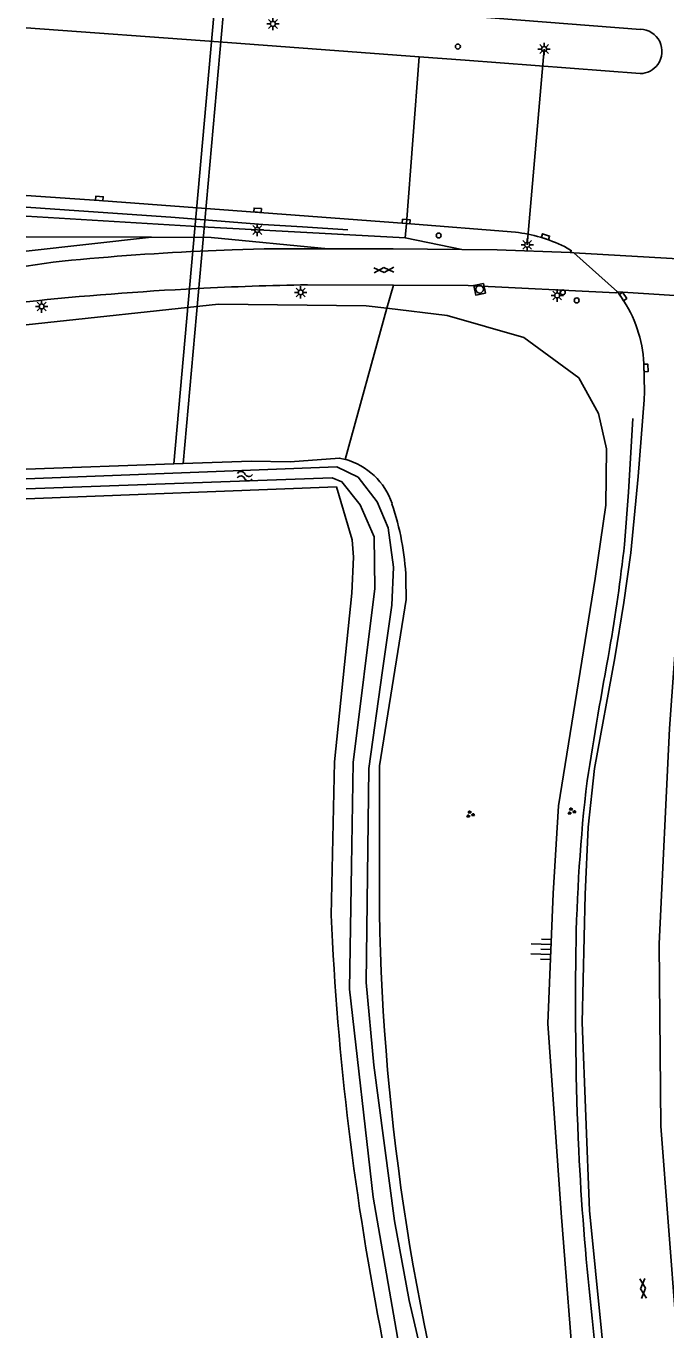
# Model space of a CAD drawing. Extents: x 133000 to 136000, y 400500 to 403500.
# Drawn here: x 133000 to 133064.5, y 400924.3 to 401055.6 of the extents above; entities that cross this region are included whole.
import ezdxf

# ---------------------------------------------------------------- set-up
doc = ezdxf.new("R2010")
doc.units = 0
for name, color, linetype in [('gg-knt-BGT kruinlijn', 7, 'Continuous'), ('gg-knt-bovenkant onderkant talud', 7, 'Continuous'), ('gg-knt-verharding', 7, 'Continuous'), ('gg-knt-verharding nz', 7, 'Continuous'), ('gg-kntw-bovenkant insteek waterloop', 7, 'Continuous'), ('gg-kntw-waterlijn', 7, 'Continuous'), ('gg-kwrk-duiker nz vlak', 7, 'Continuous'), ('gt-grn-groengrens', 7, 'Continuous'), ('gt-grn-weggrens', 7, 'Continuous'), ('gt-knt-geleideconstructie', 7, 'Continuous'), ('gt-knt-lijn portaal', 7, 'Continuous'), ('gt-symb-drukknoppaal', 7, 'Continuous'), ('gt-symb-gesloten verharding', 7, 'Continuous'), ('gt-symb-groenvak', 7, 'Continuous'), ('gt-symb-kolk', 7, 'Continuous'), ('gt-symb-lichtmast', 7, 'Continuous'), ('gt-symb-rioolschacht', 7, 'Continuous'), ('gt-symb-talud symbool', 7, 'Continuous'), ('gt-symb-verkeersregelinstallatiepaal', 7, 'Continuous'), ('gt-symb-watersymbool', 7, 'Continuous')]:
    doc.layers.add(name, color=color, linetype=linetype)

# ---------------------------------------------------------------- blocks, each defined once
blk = doc.blocks.new('gt0-VIPAAL')
at = {"layer": 'gt-symb-verkeersregelinstallatiepaal'}
blk.add_circle((0, 0), 0.25, dxfattribs=at)
blk = doc.blocks.new('gt0-KOLK')
at = {"layer": 'gt-symb-kolk'}
blk.add_lwpolyline([(0, 0), (0.38, 0), (0.38, 0.4), (-0.37, 0.4), (-0.37, 0), (0, 0)], dxfattribs=at)
blk = doc.blocks.new('gt0-LMAST')
at = {"layer": 'gt-symb-lichtmast'}
for p, q in [((-0.18, 0.17), (-0.45, 0.44)), ((-0.01, 0.25), (-0.01, 0.62)), ((0.17, 0.17), (0.44, 0.44)), ((-0.26, 0), (-0.63, 0)), ((-0.18, -0.18), (-0.45, -0.45)), ((-0.01, -0.25), (-0.01, -0.63)), ((0.44, -0.45), (0.17, -0.18)), ((0.24, 0), (0.62, 0))]:
    blk.add_line(p, q, dxfattribs=at)
blk.add_circle((-0.01, 0), 0.25, dxfattribs=at)
blk = doc.blocks.new('gt0-DPAAL')
at = {"layer": 'gt-symb-drukknoppaal'}
blk.add_circle((0, 0), 0.25, dxfattribs=at)
blk = doc.blocks.new('gt0-RS')
at = {"layer": 'gt-symb-rioolschacht'}
blk.add_lwpolyline([(-0.5, -0.5), (0.5, -0.5), (0.5, 0.5), (-0.5, 0.5)], close=True, dxfattribs=at)
blk.add_circle((0, 0), 0.375, dxfattribs=at)
blk = doc.blocks.new('gt0-GESVH1')
at = {"layer": 'gt-symb-gesloten verharding'}
for p, q in [((-0.99, -0.26), (0.01, 0.24)), ((0.01, -0.26), (-0.99, 0.24)), ((0.01, 0.24), (1.01, -0.26)), ((1.01, 0.24), (0.01, -0.26))]:
    blk.add_line(p, q, dxfattribs=at)
blk = doc.blocks.new('gt0-TALUD_1')
at = {"layer": 'gt-symb-talud symbool'}
for p, q in [((-1, -1), (-1, 0)), ((0.5, -2), (0.5, 0)), ((-0.5, -2), (-0.5, 0)), ((0, -1), (0, 0)), ((1, -1), (1, 0))]:
    blk.add_line(p, q, dxfattribs=at)
blk = doc.blocks.new('gt0-GRVAK')
at = {"layer": 'gt-symb-groenvak'}
for p, q in [((-0.11, 0.19), (-0.23, 0.24)), ((-0.18, 0.15), (0.09, 0.15)), ((-0.09, 0.21), (-0.16, 0.32)), ((-0.05, 0.21), (-0.05, 0.39)), ((0, 0.21), (0.06, 0.32)), ((0.01, 0.19), (0.13, 0.24)), ((0.26, -0.05), (0.2, 0.06)), ((0.3, -0.05), (0.3, 0.13)), ((0.35, -0.05), (0.41, 0.06)), ((-0.25, -0.23), (-0.36, -0.18)), ((-0.32, -0.26), (-0.05, -0.26)), ((-0.23, -0.21), (-0.29, -0.1)), ((-0.18, -0.2), (-0.18, -0.02)), ((-0.14, -0.21), (-0.07, -0.1)), ((-0.12, -0.23), (0, -0.18)), ((0.24, -0.07), (0.12, -0.02)), ((0.17, -0.11), (0.44, -0.11)), ((0.37, -0.07), (0.49, -0.02))]:
    blk.add_line(p, q, dxfattribs=at)
blk = doc.blocks.new('gt0-WA')
at = {"layer": 'gt-symb-watersymbool'}
for centre, start, end in [((-0.32, 0.02), 28.0725, 151.9275), ((0.43, 0.42), 208.0725, 331.9275), ((-0.32, -0.43), 28.0725, 151.9275), ((0.43, -0.03), 208.0725, 331.9275)]:
    blk.add_arc(centre, 0.425, start, end, dxfattribs=at)

msp = doc.modelspace()

# ---------------------------------------------------------------- linework, layer by layer
at = {"layer": 'gg-knt-BGT kruinlijn'}
msp.add_line((133038.2, 401034.32), (133043.89, 401033.14), dxfattribs=at)
for points in [[(133000, 401036.47), (133017.74, 401035.41), (133038.2, 401034.32)], [(133000, 401025.54), (133019.37, 401027.62), (133034.27, 401027.46), (133036.33, 401027.21)], [(133068.45, 400832.58), (133067.25, 400843.09), (133064.75, 400861.4), (133055.35, 400917.69), (133053.92, 400936.11), (133052.57, 400955.18), (133053.1, 400968.27), (133053.64, 400977.09), (133057.32, 401000), (133058.39, 401007.37), (133058.48, 401013.05), (133057.65, 401016.61), (133055.68, 401020.21), (133050.13, 401024.27), (133042.41, 401026.47), (133036.33, 401027.21)]]:
    msp.add_lwpolyline(points, dxfattribs=at)
at = {"layer": 'gg-knt-bovenkant onderkant talud'}
for p, q in [((133000, 401034.42), (133012.65, 401034.36)), ((133000, 401031.46), (133002.73, 401031.86)), ((133028.35, 401029.56), (133037, 401029.52)), ((133059.59, 401028.85), (133059.97, 401028.29)), ((133062.22, 401021.65), (133062.29, 401018.8))]:
    msp.add_line(p, q, dxfattribs=at)
for points in [[(133012.65, 401034.36), (133018.65, 401034.33), (133030.44, 401033.2)], [(133030.44, 401033.2), (133024, 401033.18), (133020.76, 401033.09), (133017.53, 401032.96)], [(133043.89, 401033.14), (133036.97, 401033.21), (133030.44, 401033.2)], [(133054.23, 401033.43), (133054.94, 401033.01), (133054.82, 401032.82)], [(133054.82, 401032.82), (133047.45, 401033.1), (133043.89, 401033.14)], [(133037, 401029.52), (133044.52, 401029.49), (133059.4, 401028.76), (133059.59, 401028.85)]]:
    msp.add_lwpolyline(points, dxfattribs=at)
for centre, radius, start, end in [((133029.99, 400765.42), 267.83, 92.668, 95.8427), ((133033.13, 400712), 317.6, 90.8619, 92.8757), ((133032.97, 400714.13), 315.46, 92.8675, 95.9998), ((133049.79, 401021.14), 12.44, 2.3483, 35.1001)]:
    msp.add_arc(centre, radius, start, end, dxfattribs=at)
at = {"layer": 'gg-knt-verharding'}
for p, q in [((133061.88, 401055.3), (133039.93, 401056.99)), ((133049.29, 401034.87), (133038.31, 401035.74))]:
    msp.add_line(p, q, dxfattribs=at)
for points in [[(133000, 401055.45), (133019.4, 401054.04), (133039.59, 401052.55)], [(133039.59, 401052.55), (133044.24, 401052.2), (133061.86, 401050.85)], [(133000, 401038.58), (133007.36, 401038.07), (133038.31, 401035.74)], [(133071.72, 400831.42), (133070.23, 400843.22), (133067.45, 400862.26), (133061.37, 400899.41), (133058.58, 400918.09), (133056.75, 400936.34), (133056.02, 400955.26), (133056.31, 400968.15), (133056.64, 400974.95), (133057.26, 400980.85), (133059.31, 400992.01), (133060.23, 400997.57), (133060.93, 401002.57), (133061.66, 401010.26), (133062.25, 401017.97), (133062.29, 401018.8)], [(133079.51, 400829.65), (133076.93, 400849.93), (133072.6, 400877.6), (133068.72, 400901.27), (133065.48, 400924.67), (133063.95, 400944.84), (133063.77, 400963.19), (133064.82, 400984.88), (133065.76, 400997.9), (133065.97, 401000)]]:
    msp.add_lwpolyline(points, dxfattribs=at)
for centre, radius, start, end in [((133061.83, 401053.08), 2.23, 323.8925, 88.7967), ((133061.83, 401053.08), 2.23, 270.8895, 323.8631), ((133047.57, 401019.83), 15.14, 63.9083, 83.4598)]:
    msp.add_arc(centre, radius, start, end, dxfattribs=at)
at = {"layer": 'gg-knt-verharding nz'}
for p, q in [((133054.82, 401032.82), (133055.17, 401032.8)), ((133055.17, 401032.8), (133059.59, 401028.85)), ((133055.17, 401032.8), (133068.34, 401032.03)), ((133059.59, 401028.85), (133068.08, 401028.32))]:
    msp.add_line(p, q, dxfattribs=at)
at = {"layer": 'gg-kntw-bovenkant insteek waterloop'}
for p, q in [((133000, 401011), (133014.87, 401011.53)), ((133014.87, 401011.53), (133015.83, 401011.56)), ((133036.87, 401007.55), (133036.86, 401007.5))]:
    msp.add_line(p, q, dxfattribs=at)
for points in [[(133015.83, 401011.56), (133022.67, 401011.8), (133026.61, 401011.74), (133031.59, 401012.12), (133032.15, 401011.99)], [(133000, 401008.02), (133031.27, 401009.22), (133032.86, 401003.87), (133032.97, 401002.14), (133032.82, 400998.53), (133031.07, 400981.51), (133030.73, 400966.08)], [(133035.59, 400966.36), (133035.62, 400981.12), (133038.29, 400997.88), (133038.27, 401000)]]:
    msp.add_lwpolyline(points, dxfattribs=at)
for centre, radius, start, end in [((133030.24, 401005.23), 7.03, 19.266, 74.1979), ((133011.45, 400998.86), 26.84, 2.4277, 18.7728), ((133263.91, 400970.29), 228.35, 180.988, 196.9529), ((133316.28, 400978.96), 285.84, 182.5827, 191.2377)]:
    msp.add_arc(centre, radius, start, end, dxfattribs=at)
at = {"layer": 'gg-kntw-waterlijn'}
for points in [[(133040.19, 400920.36), (133038.59, 400927.26), (133037.11, 400935.3), (133035.04, 400950.99), (133034.26, 400959.31), (133034.36, 400967.38), (133034.53, 400980.84), (133035.92, 400990.73), (133036.83, 400997.3), (133037.03, 401001.12), (133036.49, 401005.09), (133035.37, 401007.72), (133033.45, 401010.19), (133031.32, 401011.24), (133000, 401010.02)], [(133000, 401009.02), (133030.85, 401010.12), (133031.82, 401009.72), (133033.64, 401007.42), (133035.07, 401004.2), (133035.13, 400998.97), (133032.96, 400981.47), (133032.79, 400971.05), (133032.59, 400958.64), (133034.96, 400937.67), (133037.82, 400921.26)]]:
    msp.add_lwpolyline(points, dxfattribs=at)
at = {"layer": 'gg-kwrk-duiker nz vlak'}
for p, q in [((133014.87, 401011.53), (133022.82, 401100.33)), ((133023.77, 401100.29), (133015.83, 401011.56))]:
    msp.add_line(p, q, dxfattribs=at)
at = {"layer": 'gt-grn-groengrens'}
for p, q in [((133038.31, 401035.74), (133038.2, 401034.32)), ((133000, 401032.96), (133012.65, 401034.36)), ((133037, 401029.52), (133036.33, 401027.21)), ((133036.33, 401027.21), (133032.15, 401011.99))]:
    msp.add_line(p, q, dxfattribs=at)
at = {"layer": 'gt-grn-weggrens'}
msp.add_line((133039.59, 401052.55), (133038.31, 401035.74), dxfattribs=at)
at = {"layer": 'gt-knt-geleideconstructie'}
for points in [[(133000, 401037.39), (133005.3, 401037.03), (133014.59, 401036.39), (133023.85, 401035.66), (133027.84, 401035.41), (133032.4, 401035.12)], [(133061.12, 401016.09), (133060.68, 401008.7), (133060.27, 401003.4)]]:
    msp.add_lwpolyline(points, dxfattribs=at)
for centre, radius, start, end in [((132897.11, 401021.26), 164.14, 350.0304, 353.7534), ((133508.82, 400909.32), 457.73, 169.4862, 171.1668), ((133229.47, 400959.65), 174.11, 173.4195, 179.109), ((133404.1, 400957.37), 348.75, 179.1792, 182.4615), ((133334.32, 400956.22), 278.99, 182.8424, 186.1223), ((133516.57, 400974.05), 462.1, 185.9096, 187.8948)]:
    msp.add_arc(centre, radius, start, end, dxfattribs=at)
at = {"layer": 'gt-knt-lijn portaal'}
msp.add_line((133050.48, 401033.6), (133052.18, 401053.31), dxfattribs=at)

# ---------------------------------------------------------------- block references
at = {"layer": 'gt-symb-drukknoppaal'}
msp.add_blockref('gt0-DPAAL', (133054.06, 401028.81), dxfattribs=at)
at = {"layer": 'gt-symb-gesloten verharding'}
for p, rotation in [((133036.06, 401031.05), -177.5353366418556), ((133062.15, 400928.47), 94.35915162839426)]:
    msp.add_blockref('gt0-GESVH1', p, dxfattribs=dict(at, rotation=rotation))
at = {"layer": 'gt-symb-groenvak'}
for p in [(133054.94, 400976.54), (133044.73, 400976.24)]:
    msp.add_blockref('gt0-GRVAK', p, dxfattribs=at)
at = {"layer": 'gt-symb-kolk'}
for p, rotation in [((133007.36, 401038.07), -4.302011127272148), ((133023.3, 401036.88), -4.302011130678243), ((133038.27, 401035.75), -4.53052056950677), ((133052.26, 401034.22), -18.054552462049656), ((133059.97, 401028.29), -56.16697130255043), ((133062.24, 401021.2), -87.99346106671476)]:
    msp.add_blockref('gt0-KOLK', p, dxfattribs=dict(at, rotation=rotation))
at = {"layer": 'gt-symb-lichtmast'}
for p in [(133024.88, 401055.85), (133052.19, 401053.32), (133023.3, 401035.1), (133050.49, 401033.6), (133027.67, 401028.81), (133001.58, 401027.39), (133053.51, 401028.5)]:
    msp.add_blockref('gt0-LMAST', p, dxfattribs=at)
at = {"layer": 'gt-symb-rioolschacht', "rotation": -168.4092631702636}
msp.add_blockref('gt0-RS', (133045.69, 401029.12), dxfattribs=at)
at = {"layer": 'gt-symb-talud symbool', "xscale": 0.9998004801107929, "yscale": 0.9998004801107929, "rotation": -92.29290049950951}
msp.add_blockref('gt0-TALUD_1', (133052.87, 400962.62), dxfattribs=at)
at = {"layer": 'gt-symb-verkeersregelinstallatiepaal'}
for p in [(133043.5, 401053.57), (133041.56, 401034.54), (133055.47, 401028)]:
    msp.add_blockref('gt0-VIPAAL', p, dxfattribs=at)
at = {"layer": 'gt-symb-watersymbool', "rotation": -4.359151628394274}
msp.add_blockref('gt0-WA', (133021.98, 401010.3), dxfattribs=at)

doc.saveas('drawing.dxf')
